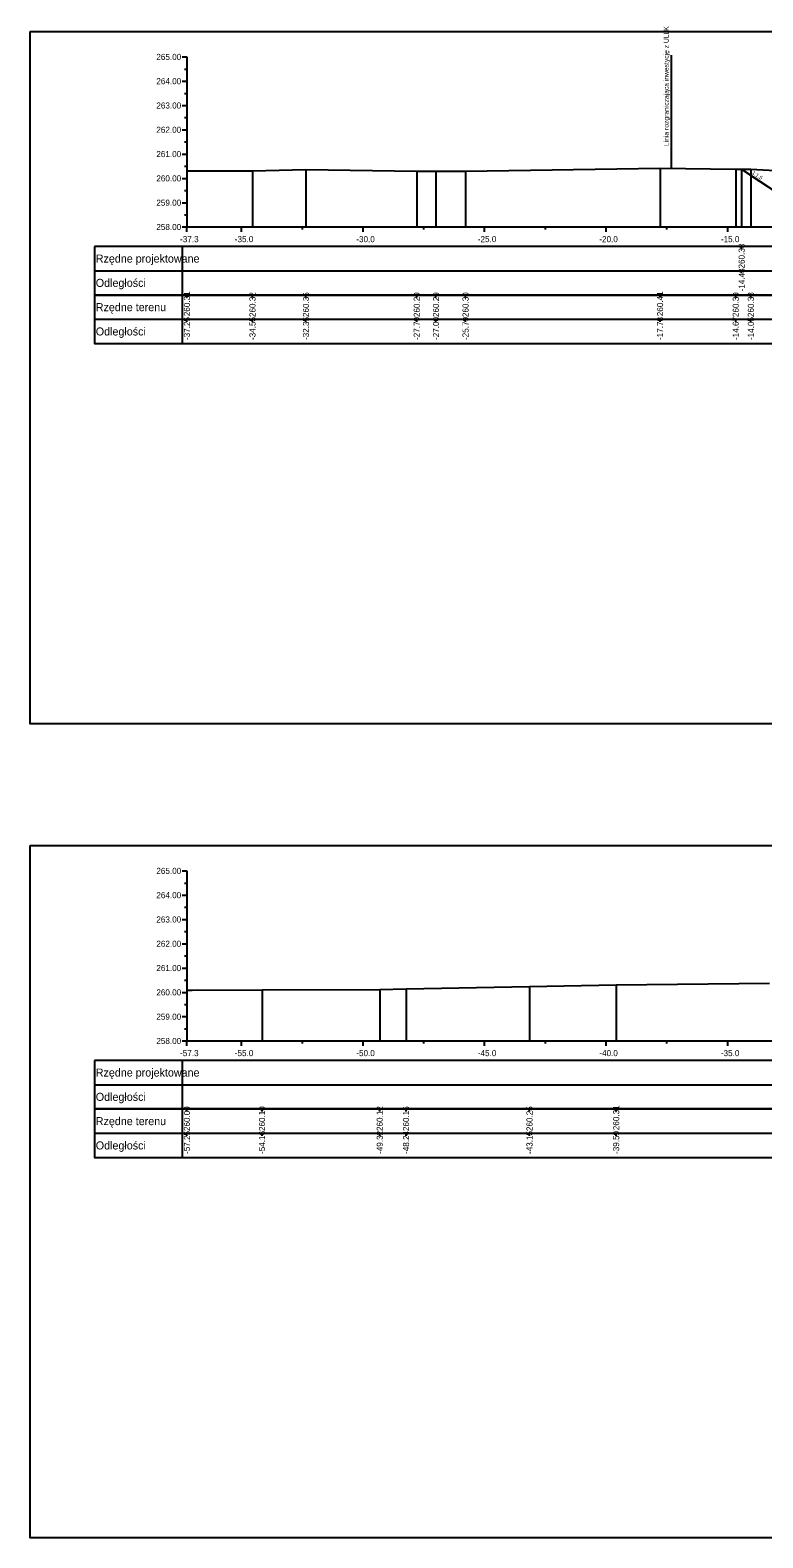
# Model space of a CAD drawing. Extents: x 6516023 to 6560129, y 5513077 to 5529206.
# Drawn here: x 6517997 to 6518027.2, y 5514518.2 to 5514580.2 of the extents above; entities that cross this region are included whole.
import ezdxf

# ---------------------------------------------------------------- set-up
doc = ezdxf.new("R2010")
doc.units = 0
for name, color, linetype in [('IR_default', 7, 'Continuous'), ('TOR_PRZEK_P-opisy', 7, 'Continuous'), ('TOR_PRZEK_P-tabelka istniejace', 7, 'Continuous'), ('TOR_PRZEK_P-tabelka projektowane', 7, 'Continuous'), ('TOR_PRZEK_P-teren istniejacy', 7, 'Continuous'), ('TOR_PRZEK_P-uklad odniesienia', 7, 'Continuous'), ('TOR_PRZEK_P-warstwa ochronna II', 7, 'Continuous'), ('TOR_PS_T-granica PKP-projektowana', 7, 'Continuous'), ('TOR_RAMKI-ramka+tabelka 1', 7, 'Continuous')]:
    doc.layers.add(name, color=color, linetype=linetype)

msp = doc.modelspace()

# ---------------------------------------------------------------- linework, layer by layer
at = {"layer": 'IR_default'}
msp.add_lwpolyline([(6518026.288, 5514574.485), (6518026.627, 5514574.258), (6518027.771, 5514573.496)], dxfattribs=at)
at = {"layer": 'TOR_PRZEK_P-tabelka istniejace'}
for p, q in [((6517999.663, 5514569.306), (6517999.663, 5514567.306)), ((6518003.263, 5514569.306), (6518003.263, 5514567.306)), ((6518003.463, 5514569.206), (6518003.463, 5514569.306)), ((6518006.16, 5514569.206), (6518006.16, 5514569.306)), ((6518008.361, 5514569.206), (6518008.361, 5514569.306)), ((6518012.92, 5514569.206), (6518012.92, 5514569.306)), ((6518013.71, 5514569.206), (6518013.71, 5514569.306)), ((6518014.927, 5514569.206), (6518014.927, 5514569.306)), ((6518022.931, 5514569.206), (6518022.931, 5514569.306)), ((6518026.043, 5514569.206), (6518026.043, 5514569.306)), ((6518026.666, 5514569.206), (6518026.666, 5514569.306)), ((6517999.663, 5514568.306), (6518083.463, 5514568.306)), ((6518003.463, 5514568.206), (6518003.463, 5514568.306)), ((6518006.16, 5514568.206), (6518006.16, 5514568.306)), ((6518008.361, 5514568.206), (6518008.361, 5514568.306)), ((6518012.92, 5514568.206), (6518012.92, 5514568.306)), ((6518013.71, 5514568.206), (6518013.71, 5514568.306)), ((6518014.927, 5514568.206), (6518014.927, 5514568.306)), ((6518022.931, 5514568.206), (6518022.931, 5514568.306)), ((6518026.043, 5514568.206), (6518026.043, 5514568.306)), ((6518026.666, 5514568.206), (6518026.666, 5514568.306)), ((6517999.663, 5514535.806), (6517999.663, 5514533.806)), ((6518003.263, 5514535.806), (6518003.263, 5514533.806)), ((6518003.463, 5514535.706), (6518003.463, 5514535.806)), ((6518006.553, 5514535.706), (6518006.553, 5514535.806)), ((6518011.397, 5514535.706), (6518011.397, 5514535.806)), ((6518012.478, 5514535.706), (6518012.478, 5514535.806)), ((6518017.558, 5514535.706), (6518017.558, 5514535.806)), ((6518021.124, 5514535.706), (6518021.124, 5514535.806)), ((6517999.663, 5514534.806), (6518103.463, 5514534.806)), ((6518003.463, 5514534.706), (6518003.463, 5514534.806)), ((6518006.553, 5514534.706), (6518006.553, 5514534.806)), ((6518011.397, 5514534.706), (6518011.397, 5514534.806)), ((6518012.478, 5514534.706), (6518012.478, 5514534.806)), ((6518017.558, 5514534.706), (6518017.558, 5514534.806)), ((6518021.124, 5514534.706), (6518021.124, 5514534.806))]:
    msp.add_line(p, q, dxfattribs=at)
for points in [[(6518003.463, 5514574.418), (6518003.463, 5514572.306), (6518003.463, 5514572.176), (6518003.463, 5514572.106)], [(6518006.16, 5514574.423), (6518006.16, 5514572.306), (6518006.16, 5514572.176), (6518006.16, 5514572.106)], [(6518008.361, 5514574.466), (6518008.361, 5514572.306), (6518008.361, 5514572.176), (6518008.361, 5514572.106)], [(6518012.92, 5514574.399), (6518012.92, 5514572.306), (6518012.92, 5514572.176), (6518012.92, 5514572.106)], [(6518013.71, 5514574.399), (6518013.71, 5514572.306), (6518013.71, 5514572.176), (6518013.71, 5514572.106)], [(6518014.927, 5514574.408), (6518014.927, 5514572.306), (6518014.927, 5514572.176), (6518014.927, 5514572.106)], [(6518022.931, 5514574.52), (6518022.931, 5514572.306), (6518022.931, 5514572.176), (6518022.931, 5514572.106)], [(6518026.043, 5514574.492), (6518026.043, 5514572.306), (6518026.043, 5514572.176), (6518026.043, 5514572.106)], [(6518026.666, 5514574.488), (6518026.666, 5514572.306), (6518026.666, 5514572.176), (6518026.666, 5514572.106)], [(6518017.558, 5514540.852), (6518017.558, 5514538.806), (6518017.558, 5514538.676), (6518017.558, 5514538.606)], [(6518021.124, 5514540.916), (6518021.124, 5514538.806), (6518021.124, 5514538.676), (6518021.124, 5514538.606)], [(6518003.463, 5514540.695), (6518003.463, 5514538.806), (6518003.463, 5514538.676), (6518003.463, 5514538.606)], [(6518006.553, 5514540.71), (6518006.553, 5514538.806), (6518006.553, 5514538.676), (6518006.553, 5514538.606)], [(6518011.397, 5514540.721), (6518011.397, 5514538.806), (6518011.397, 5514538.676), (6518011.397, 5514538.606)], [(6518012.478, 5514540.755), (6518012.478, 5514538.806), (6518012.478, 5514538.676), (6518012.478, 5514538.606)]]:
    msp.add_lwpolyline(points, dxfattribs=at)
for points in [[(6517999.663, 5514569.306), (6517999.663, 5514567.306), (6518083.463, 5514567.306), (6518083.463, 5514569.306)], [(6517999.663, 5514535.806), (6517999.663, 5514533.806), (6518103.463, 5514533.806), (6518103.463, 5514535.806)]]:
    msp.add_lwpolyline(points, close=True, dxfattribs=at)
at = {"layer": 'TOR_PRZEK_P-tabelka projektowane'}
for p, q in [((6517999.663, 5514571.306), (6517999.663, 5514569.306)), ((6518003.263, 5514571.306), (6518003.263, 5514569.306)), ((6518026.287, 5514571.206), (6518026.287, 5514571.306)), ((6517999.663, 5514570.306), (6518083.463, 5514570.306)), ((6518026.287, 5514570.206), (6518026.287, 5514570.306)), ((6517999.663, 5514537.806), (6517999.663, 5514535.806)), ((6518003.263, 5514537.806), (6518003.263, 5514535.806)), ((6517999.663, 5514536.806), (6518103.463, 5514536.806))]:
    msp.add_line(p, q, dxfattribs=at)
msp.add_lwpolyline([(6518026.287, 5514574.485), (6518026.287, 5514572.306), (6518026.287, 5514572.176), (6518026.287, 5514572.106)], dxfattribs=at)
for points in [[(6517999.663, 5514571.306), (6517999.663, 5514569.306), (6518083.463, 5514569.306), (6518083.463, 5514571.306)], [(6517999.663, 5514537.806), (6517999.663, 5514535.806), (6518103.463, 5514535.806), (6518103.463, 5514537.806)]]:
    msp.add_lwpolyline(points, close=True, dxfattribs=at)
at = {"layer": 'TOR_PRZEK_P-teren istniejacy'}
for points in [[(6518003.463, 5514574.418), (6518006.16, 5514574.423), (6518008.361, 5514574.466), (6518012.92, 5514574.399), (6518013.71, 5514574.399), (6518014.927, 5514574.408), (6518022.931, 5514574.52), (6518026.043, 5514574.492), (6518026.666, 5514574.488), (6518027.928, 5514574.414)], [(6518003.463, 5514540.695), (6518003.684, 5514540.693), (6518006.553, 5514540.71), (6518011.397, 5514540.721), (6518012.478, 5514540.755), (6518017.558, 5514540.852), (6518021.124, 5514540.916), (6518027.431, 5514540.991)]]:
    msp.add_lwpolyline(points, dxfattribs=at)
at = {"layer": 'TOR_PRZEK_P-uklad odniesienia'}
for p, q in [((6518003.263, 5514579.106), (6518003.463, 5514579.106)), ((6518003.463, 5514579.106), (6518003.463, 5514572.106)), ((6518003.263, 5514578.106), (6518003.463, 5514578.106)), ((6518003.363, 5514578.606), (6518003.463, 5514578.606)), ((6518003.363, 5514577.606), (6518003.463, 5514577.606)), ((6518003.263, 5514577.106), (6518003.463, 5514577.106)), ((6518003.363, 5514576.606), (6518003.463, 5514576.606)), ((6518003.263, 5514576.106), (6518003.463, 5514576.106)), ((6518003.363, 5514575.606), (6518003.463, 5514575.606)), ((6518003.263, 5514575.106), (6518003.463, 5514575.106)), ((6518003.363, 5514574.606), (6518003.463, 5514574.606)), ((6518003.263, 5514574.106), (6518003.463, 5514574.106)), ((6518003.263, 5514573.106), (6518003.463, 5514573.106)), ((6518003.363, 5514573.606), (6518003.463, 5514573.606)), ((6518003.363, 5514572.606), (6518003.463, 5514572.606)), ((6518003.263, 5514572.106), (6518003.463, 5514572.106)), ((6518003.463, 5514572.106), (6518083.463, 5514572.106)), ((6518003.463, 5514572.006), (6518003.463, 5514572.106)), ((6518003.463, 5514571.906), (6518003.463, 5514572.106)), ((6518005.713, 5514571.906), (6518005.713, 5514572.106)), ((6518008.213, 5514572.006), (6518008.213, 5514572.106)), ((6518010.713, 5514571.906), (6518010.713, 5514572.106)), ((6518013.213, 5514572.006), (6518013.213, 5514572.106)), ((6518015.713, 5514571.906), (6518015.713, 5514572.106)), ((6518018.213, 5514572.006), (6518018.213, 5514572.106)), ((6518020.713, 5514571.906), (6518020.713, 5514572.106)), ((6518023.213, 5514572.006), (6518023.213, 5514572.106)), ((6518025.713, 5514571.906), (6518025.713, 5514572.106)), ((6518003.263, 5514545.606), (6518003.463, 5514545.606)), ((6518003.363, 5514545.106), (6518003.463, 5514545.106)), ((6518003.463, 5514545.606), (6518003.463, 5514538.606)), ((6518003.263, 5514544.606), (6518003.463, 5514544.606)), ((6518003.363, 5514544.106), (6518003.463, 5514544.106)), ((6518003.263, 5514543.606), (6518003.463, 5514543.606)), ((6518003.363, 5514543.106), (6518003.463, 5514543.106)), ((6518003.263, 5514542.606), (6518003.463, 5514542.606)), ((6518003.363, 5514542.106), (6518003.463, 5514542.106)), ((6518003.263, 5514541.606), (6518003.463, 5514541.606)), ((6518003.363, 5514541.106), (6518003.463, 5514541.106)), ((6518003.263, 5514540.606), (6518003.463, 5514540.606)), ((6518003.263, 5514539.606), (6518003.463, 5514539.606)), ((6518003.363, 5514540.106), (6518003.463, 5514540.106)), ((6518003.363, 5514539.106), (6518003.463, 5514539.106)), ((6518003.263, 5514538.606), (6518003.463, 5514538.606)), ((6518003.463, 5514538.606), (6518103.463, 5514538.606)), ((6518003.463, 5514538.506), (6518003.463, 5514538.606)), ((6518003.463, 5514538.406), (6518003.463, 5514538.606)), ((6518005.713, 5514538.406), (6518005.713, 5514538.606)), ((6518008.213, 5514538.506), (6518008.213, 5514538.606)), ((6518010.713, 5514538.406), (6518010.713, 5514538.606)), ((6518013.213, 5514538.506), (6518013.213, 5514538.606)), ((6518015.713, 5514538.406), (6518015.713, 5514538.606)), ((6518018.213, 5514538.506), (6518018.213, 5514538.606)), ((6518020.713, 5514538.406), (6518020.713, 5514538.606)), ((6518023.213, 5514538.506), (6518023.213, 5514538.606)), ((6518025.713, 5514538.406), (6518025.713, 5514538.606))]:
    msp.add_line(p, q, dxfattribs=at)
at = {"layer": 'TOR_PRZEK_P-warstwa ochronna II'}
msp.add_lwpolyline([(6518026.287, 5514574.485), (6518027.77, 5514573.496), (6518028.17, 5514573.496), (6518031.343, 5514575.082), (6518031.343, 5514575.082), (6518032.213, 5514575.517), (6518036.213, 5514575.677), (6518036.963, 5514575.707), (6518038.163, 5514575.755), (6518038.763, 5514575.755), (6518039.963, 5514575.707), (6518040.713, 5514575.677), (6518044.013, 5514575.545), (6518044.763, 5514575.515), (6518049.063, 5514575.343), (6518049.932, 5514574.908), (6518052.108, 5514573.82), (6518052.508, 5514573.82), (6518053.679, 5514574.601)], dxfattribs=at)
at = {"layer": 'TOR_PS_T-granica PKP-projektowana'}
msp.add_line((6518023.399, 5514574.516), (6518023.399, 5514579.174), dxfattribs=at)
at = {"layer": 'TOR_RAMKI-ramka+tabelka 1'}
for points in [[(6517997.013, 5514580.156), (6518244.513, 5514580.156), (6518244.513, 5514551.656), (6517997.013, 5514551.656)], [(6517997.013, 5514546.656), (6518244.513, 5514546.656), (6518244.513, 5514518.156), (6517997.013, 5514518.156)]]:
    msp.add_lwpolyline(points, close=True, dxfattribs=at)

# ---------------------------------------------------------------- texts
at = {"layer": 'TOR_PRZEK_P-opisy'}
msp.add_text('1:1,5', height=0.15, rotation=325.92992, dxfattribs=at).set_placement((6518026.699, 5514574.298))
at = {"layer": 'TOR_PRZEK_P-tabelka istniejace'}
for s, p in [('260.31', (6518003.588, 5514568.433)), ('260.32', (6518006.285, 5514568.4)), ('260.36', (6518008.486, 5514568.398)), ('260.29', (6518013.045, 5514568.398)), ('260.29', (6518013.835, 5514568.398)), ('260.30', (6518015.052, 5514568.398)), ('260.41', (6518023.056, 5514568.433)), ('260.39', (6518026.168, 5514568.398)), ('260.38', (6518026.791, 5514568.398)), ('-37.25', (6518003.588, 5514567.453)), ('-34.55', (6518006.285, 5514567.453)), ('-32.35', (6518008.486, 5514567.453)), ('-27.79', (6518013.045, 5514567.455)), ('-27.00', (6518013.835, 5514567.455)), ('-25.79', (6518015.052, 5514567.455)), ('-17.78', (6518023.056, 5514567.454)), ('-14.67', (6518026.168, 5514567.455)), ('-14.05', (6518026.791, 5514567.453)), ('260.09', (6518003.588, 5514534.898)), ('260.10', (6518006.678, 5514534.898)), ('260.12', (6518011.522, 5514534.9)), ('260.15', (6518012.603, 5514534.897)), ('260.25', (6518017.683, 5514534.897)), ('260.31', (6518021.249, 5514534.933)), ('-57.25', (6518003.588, 5514533.953)), ('-54.16', (6518006.678, 5514533.954)), ('-49.32', (6518011.522, 5514533.956)), ('-48.24', (6518012.603, 5514533.955)), ('-43.15', (6518017.683, 5514533.953)), ('-39.59', (6518021.249, 5514533.955))]:
    msp.add_text(s, height=0.25, rotation=90, dxfattribs=at).set_placement(p)
for s, p in [('Rzędne terenu', (6517999.713, 5514568.641)), ('Odległości', (6517999.713, 5514567.641)), ('Rzędne terenu', (6517999.713, 5514535.141)), ('Odległości', (6517999.713, 5514534.141))]:
    msp.add_text(s, height=0.33, dxfattribs=at).set_placement(p)
at = {"layer": 'TOR_PRZEK_P-tabelka projektowane'}
for s, p in [('260.38', (6518026.412, 5514570.398)), ('-14.43', (6518026.412, 5514569.454))]:
    msp.add_text(s, height=0.25, rotation=90, dxfattribs=at).set_placement(p)
for s, p in [('Rzędne projektowane', (6517999.713, 5514570.641)), ('Odległości', (6517999.713, 5514569.641)), ('Rzędne projektowane', (6517999.713, 5514537.141)), ('Odległości', (6517999.713, 5514536.141))]:
    msp.add_text(s, height=0.33, dxfattribs=at).set_placement(p)
at = {"layer": 'TOR_PRZEK_P-uklad odniesienia'}
for s, height, p in [('265.00', 0.25, (6518002.205, 5514578.981)), ('264.00', 0.25, (6518002.205, 5514577.981)), ('263.00', 0.25, (6518002.205, 5514576.981)), ('262.00', 0.25, (6518002.205, 5514575.981)), ('261.00', 0.25, (6518002.205, 5514574.981)), ('260.00', 0.25, (6518002.205, 5514573.981)), ('259.00', 0.25, (6518002.205, 5514572.981)), ('258.00', 0.25, (6518002.205, 5514571.981)), ('-', 0.0001, (6518003.463, 5514572.106)), ('-37.3', 0.25, (6518003.182, 5514571.481)), ('-35.0', 0.25, (6518005.432, 5514571.481)), ('-30.0', 0.25, (6518010.432, 5514571.481)), ('-25.0', 0.25, (6518015.432, 5514571.481)), ('-20.0', 0.25, (6518020.432, 5514571.481)), ('-15.0', 0.25, (6518025.432, 5514571.481)), ('265.00', 0.25, (6518002.205, 5514545.481)), ('264.00', 0.25, (6518002.205, 5514544.481)), ('263.00', 0.25, (6518002.205, 5514543.481)), ('262.00', 0.25, (6518002.205, 5514542.481)), ('261.00', 0.25, (6518002.205, 5514541.481)), ('260.00', 0.25, (6518002.205, 5514540.481)), ('259.00', 0.25, (6518002.205, 5514539.481)), ('258.00', 0.25, (6518002.205, 5514538.481)), ('-', 0.0001, (6518003.463, 5514538.606)), ('-57.3', 0.25, (6518003.182, 5514537.981)), ('-55.0', 0.25, (6518005.432, 5514537.981)), ('-50.0', 0.25, (6518010.432, 5514537.981)), ('-45.0', 0.25, (6518015.432, 5514537.981)), ('-40.0', 0.25, (6518020.432, 5514537.981)), ('-35.0', 0.25, (6518025.432, 5514537.981))]:
    msp.add_text(s, height=height, dxfattribs=at).set_placement(p)
at = {"layer": 'TOR_PS_T-granica PKP-projektowana'}
msp.add_text('Linia rozgraniczająca inwestycję z ULLK', height=0.2, rotation=90.0511, dxfattribs=at).set_placement((6518023.288, 5514575.438))

doc.saveas('drawing.dxf')
